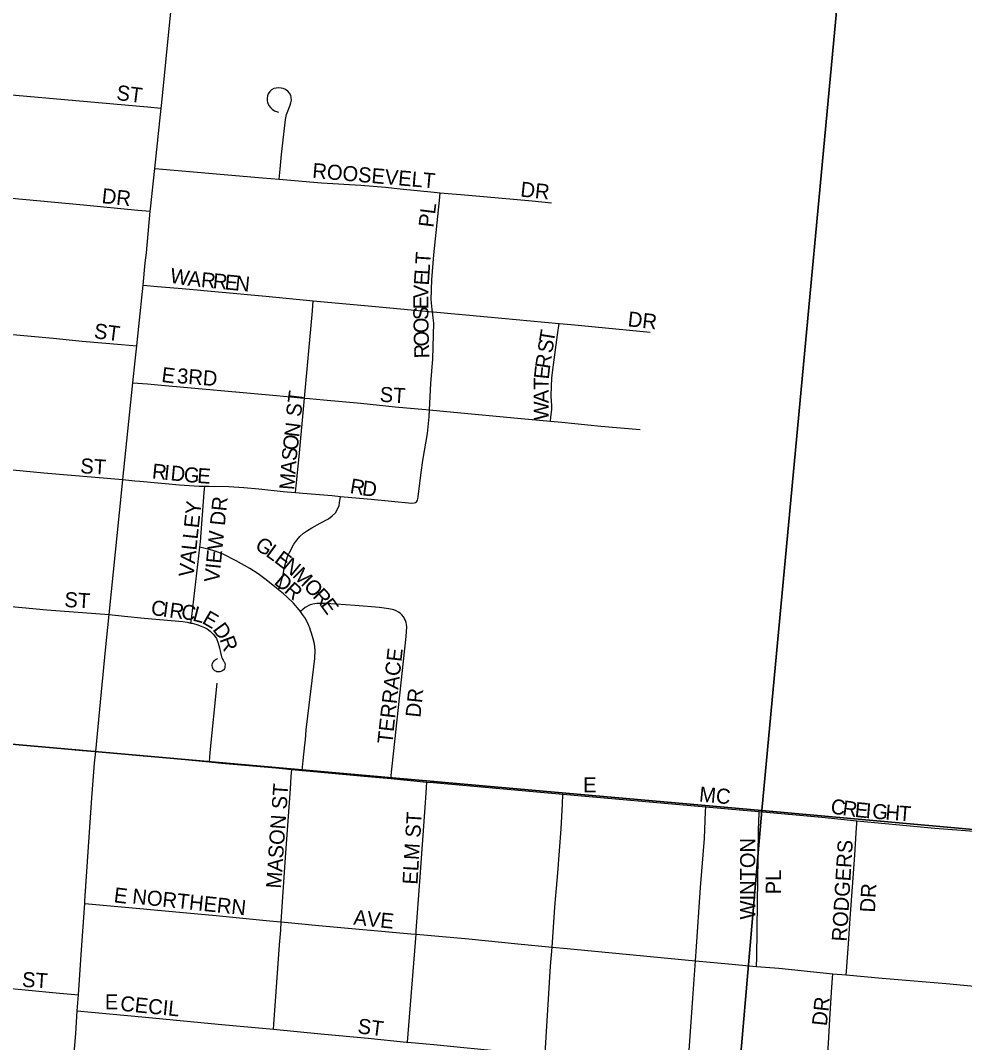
# Model space of a CAD drawing. Extents: x -209 to 4852, y 0 to 905.
# Drawn here: x 121.51 to 133.38, y 290.63 to 303.5 of the extents above; entities that cross this region are included whole.
import ezdxf

# ---------------------------------------------------------------- set-up
doc = ezdxf.new("R2010")
doc.units = 0
for name, color, linetype in [('GM_X_Airport_Location_Class_2', 7, 'Continuous'), ('GM_X_Airport_Location_Class_3', 7, 'Continuous'), ('GM_X_County_Subdivision_Text', 7, 'Continuous'), ('GM_X_Minor_River', 7, 'Continuous')]:
    doc.layers.add(name, color=color, linetype=linetype)

msp = doc.modelspace()

# ---------------------------------------------------------------- linework, layer by layer
at = {"layer": 'GM_X_Airport_Location_Class_2'}
for points in [[(119.526, 302.737), (121.445, 302.558), (123.103, 302.408), (123.276, 302.392)], [(124.762, 301.497), (124.774, 301.623), (124.792, 301.811), (124.841, 302.251), (124.854, 302.313), (124.899, 302.431), (124.907, 302.458), (124.914, 302.492), (124.913, 302.527), (124.907, 302.554), (124.891, 302.582), (124.869, 302.606), (124.842, 302.628), (124.812, 302.641), (124.784, 302.646), (124.754, 302.649), (124.723, 302.646), (124.693, 302.639), (124.663, 302.622), (124.642, 302.603), (124.621, 302.573), (124.613, 302.548), (124.608, 302.516), (124.609, 302.485), (124.613, 302.469), (124.617, 302.456), (124.63, 302.427), (124.65, 302.4), (124.673, 302.381), (124.7, 302.36), (124.725, 302.35), (124.753, 302.344)], [(123.196, 301.635), (123.439, 301.614), (124.552, 301.514), (124.762, 301.497)], [(124.762, 301.497), (125.295, 301.455), (125.79, 301.424), (126.099, 301.397), (126.282, 301.377), (126.712, 301.335), (126.786, 301.328)], [(120.805, 301.313), (122.3, 301.176), (122.981, 301.11), (123.139, 301.095)], [(126.688, 299.831), (126.684, 299.858), (126.674, 299.983), (126.682, 300.233), (126.706, 300.546), (126.777, 301.23), (126.786, 301.328)], [(126.786, 301.328), (127.142, 301.298), (127.942, 301.227), (128.188, 301.201)], [(123.048, 300.164), (123.229, 300.149), (123.539, 300.122), (124.593, 300.026), (125.19, 299.969)], [(125.079, 298.742), (125.179, 299.843), (125.19, 299.969)], [(125.19, 299.969), (126.018, 299.891), (126.688, 299.831)], [(126.653, 298.595), (126.668, 298.927), (126.693, 299.236), (126.705, 299.688), (126.7, 299.752), (126.688, 299.831)], [(126.688, 299.831), (126.7, 299.83), (127.381, 299.767), (128.283, 299.682)], [(128.176, 298.453), (128.18, 298.501), (128.19, 298.599), (128.189, 298.647), (128.183, 298.766), (128.186, 298.894), (128.191, 298.996), (128.204, 299.099), (128.23, 299.287), (128.264, 299.538), (128.283, 299.682)], [(128.283, 299.682), (128.435, 299.668), (129.427, 299.574)], [(120.631, 299.614), (120.803, 299.599), (121.919, 299.498), (122.284, 299.46), (122.776, 299.416), (122.969, 299.399)], [(122.921, 298.937), (123.103, 298.921), (123.282, 298.906), (124.725, 298.776), (125.079, 298.742)], [(124.968, 297.555), (124.976, 297.64), (125.012, 298.008), (125.079, 298.742)], [(125.079, 298.742), (125.143, 298.736), (125.318, 298.72), (125.789, 298.679), (126.218, 298.635), (126.653, 298.595)], [(126.489, 297.438), (126.497, 297.449), (126.501, 297.458), (126.506, 297.474), (126.511, 297.5), (126.546, 297.807), (126.568, 297.957), (126.627, 298.296), (126.649, 298.507), (126.653, 298.595)], [(126.653, 298.595), (126.958, 298.567), (127.76, 298.492), (128.176, 298.453)], [(128.176, 298.453), (128.316, 298.44), (128.809, 298.39), (129.303, 298.346)], [(120.473, 297.922), (121.057, 297.873), (121.801, 297.804), (122.795, 297.717)], [(122.795, 297.717), (122.946, 297.702), (123.008, 297.697), (123.506, 297.65), (123.754, 297.635), (123.825, 297.636)], [(123.763, 296.867), (123.771, 296.935), (123.819, 297.553), (123.825, 297.636)], [(123.825, 297.636), (123.88, 297.636), (124.129, 297.63), (124.316, 297.619), (124.503, 297.6), (124.812, 297.567), (124.968, 297.555)], [(124.752, 296.331), (124.773, 296.383), (124.792, 296.447), (124.81, 296.518), (124.821, 296.574), (124.833, 296.632), (124.866, 296.747), (124.89, 296.801), (124.946, 296.903), (124.981, 296.954), (125.022, 297), (125.068, 297.041), (125.118, 297.078), (125.171, 297.11), (125.276, 297.169), (125.381, 297.225), (125.427, 297.259), (125.468, 297.3), (125.503, 297.36), (125.515, 297.391), (125.521, 297.424), (125.531, 297.506)], [(124.968, 297.555), (125.059, 297.548), (125.429, 297.516), (125.531, 297.506)], [(125.531, 297.506), (125.675, 297.493), (125.918, 297.469), (126.431, 297.421), (126.458, 297.423), (126.474, 297.428), (126.489, 297.438)], [(123.65, 295.911), (123.662, 295.993), (123.763, 296.867)], [(124.752, 296.331), (124.723, 296.354), (124.582, 296.468), (124.496, 296.529), (124.39, 296.599), (124.221, 296.693), (124.056, 296.78), (123.957, 296.817), (123.88, 296.838), (123.763, 296.867)], [(125.027, 296.057), (125.013, 296.076), (124.939, 296.162), (124.857, 296.243), (124.814, 296.28), (124.752, 296.331)], [(120.318, 296.219), (120.967, 296.157), (121.526, 296.106), (121.837, 296.078), (122.621, 296.021)], [(126.343, 295.956), (126.34, 295.962), (126.324, 295.989), (126.303, 296.014), (126.283, 296.034), (126.26, 296.05), (126.233, 296.064), (126.201, 296.076), (126.142, 296.09), (126.021, 296.106), (125.717, 296.133), (125.351, 296.158), (125.234, 296.158), (125.185, 296.15), (125.152, 296.139), (125.089, 296.105), (125.027, 296.057)], [(122.621, 296.021), (122.815, 296), (123.061, 295.973), (123.549, 295.929), (123.602, 295.921), (123.65, 295.911)], [(125.151, 295.832), (125.149, 295.837), (125.128, 295.889), (125.091, 295.967), (125.054, 296.021), (125.027, 296.057)], [(126.166, 293.953), (126.183, 294.111), (126.36, 295.74), (126.365, 295.862), (126.363, 295.891), (126.357, 295.918), (126.348, 295.944), (126.343, 295.956)], [(123.65, 295.911), (123.664, 295.908), (123.723, 295.892), (123.78, 295.872), (123.823, 295.857), (123.856, 295.837), (123.892, 295.809), (123.931, 295.77), (123.952, 295.747), (123.972, 295.717), (123.992, 295.659), (124.009, 295.6), (124.021, 295.542), (124.037, 295.484), (124.042, 295.471), (124.048, 295.456), (124.057, 295.444), (124.066, 295.429), (124.072, 295.418), (124.078, 295.403), (124.08, 295.385), (124.079, 295.369), (124.077, 295.353), (124.071, 295.336), (124.064, 295.324), (124.053, 295.314), (124.04, 295.305), (124.027, 295.3), (124.013, 295.297), (123.997, 295.296), (123.977, 295.299), (123.962, 295.304), (123.95, 295.31), (123.942, 295.318), (123.931, 295.331), (123.924, 295.344), (123.92, 295.357), (123.918, 295.372), (123.918, 295.386), (123.922, 295.402), (123.927, 295.414), (123.934, 295.424), (123.943, 295.437), (123.954, 295.448), (123.969, 295.458), (123.987, 295.465)], [(125.048, 294.057), (125.062, 294.179), (125.083, 294.377), (125.09, 294.442), (125.102, 294.567), (125.198, 295.361), (125.209, 295.465), (125.213, 295.572), (125.205, 295.65), (125.188, 295.712), (125.169, 295.785), (125.151, 295.832)], [(123.978, 295.155), (123.89, 294.281), (123.878, 294.163)], [(120.159, 294.509), (120.239, 294.504), (120.843, 294.443), (121.935, 294.339), (122.283, 294.308), (122.453, 294.293)], [(122.453, 294.293), (123.049, 294.241), (123.358, 294.213), (123.878, 294.163)], [(123.878, 294.163), (124.037, 294.148), (124.717, 294.087), (124.92, 294.068)], [(124.786, 292.149), (124.834, 292.902), (124.902, 293.824), (124.913, 293.978), (124.92, 294.068)], [(124.92, 294.068), (125.048, 294.057)], [(125.048, 294.057), (125.15, 294.047), (125.831, 293.985), (126.166, 293.953)], [(126.166, 293.953), (126.62, 293.91)], [(126.483, 291.993), (126.486, 292.036), (126.53, 292.656), (126.597, 293.588), (126.61, 293.773), (126.62, 293.91)], [(126.62, 293.91), (126.697, 293.902), (128.33, 293.757)], [(128.193, 291.833), (128.23, 292.334), (128.266, 292.765), (128.307, 293.321), (128.323, 293.63), (128.33, 293.757)], [(128.33, 293.757), (130.129, 293.596)], [(130, 291.66), (130.008, 291.775), (130.063, 292.583), (130.112, 293.2), (130.126, 293.54), (130.129, 293.596)], [(130.129, 293.596), (130.597, 293.555), (130.799, 293.537)], [(130.766, 291.589), (130.769, 291.703), (130.779, 292.392), (130.787, 292.955), (130.792, 293.331), (130.794, 293.394), (130.799, 293.537)], [(130.799, 293.537), (131.587, 293.466), (132.028, 293.423)], [(131.894, 291.481), (131.898, 291.53), (131.921, 291.872), (131.945, 292.19), (132.003, 292.989), (132.018, 293.271), (132.026, 293.392), (132.028, 293.423)], [(132.028, 293.423), (133.01, 293.329), (133.505, 293.293), (134.188, 293.255), (135.069, 293.184)], [(122.314, 292.379), (122.545, 292.359), (122.917, 292.327), (123.597, 292.264), (123.968, 292.228), (124.638, 292.163), (124.786, 292.149)], [(124.691, 290.797), (124.695, 290.858), (124.766, 291.86), (124.78, 292.044), (124.786, 292.149)], [(124.786, 292.149), (125.258, 292.106), (126.415, 291.999), (126.483, 291.993)], [(126.375, 290.634), (126.384, 290.739), (126.483, 291.993)], [(126.483, 291.993), (127.145, 291.934), (127.765, 291.875), (128.193, 291.833)], [(128.107, 290.471), (128.108, 290.494), (128.176, 291.592), (128.193, 291.833)], [(128.193, 291.833), (128.384, 291.814), (130, 291.66)], [(129.903, 290.302), (129.916, 290.472), (129.966, 291.189), (130, 291.66)], [(130, 291.66), (130.366, 291.624), (130.766, 291.589)], [(130.766, 291.589), (131.048, 291.565), (131.726, 291.496)], [(119.948, 291.449), (120.154, 291.43), (121.566, 291.294), (121.996, 291.253), (122.145, 291.24), (122.235, 291.231)], [(131.639, 290.142), (131.659, 290.419), (131.676, 290.695), (131.688, 290.926), (131.71, 291.266), (131.722, 291.447), (131.726, 291.496)], [(131.726, 291.496), (131.894, 291.481)], [(131.894, 291.481), (132.347, 291.439), (133.153, 291.375), (133.463, 291.344), (133.527, 291.341), (133.558, 291.343), (133.567, 291.347), (133.576, 291.352)], [(122.221, 291.029), (122.4, 291.013), (123.079, 290.95), (123.994, 290.862), (124.691, 290.797)], [(124.691, 290.797), (125.285, 290.741), (125.881, 290.686), (126.363, 290.635), (126.375, 290.634)], [(126.375, 290.634), (126.708, 290.604), (127.084, 290.569), (127.601, 290.518), (128.007, 290.481), (128.107, 290.471)]]:
    msp.add_lwpolyline(points, dxfattribs=at)
at = {"layer": 'GM_X_County_Subdivision_Text'}
for points in [[(122.453, 294.293), (122.505, 294.826), (122.574, 295.568), (122.621, 296.021), (122.702, 296.803), (122.777, 297.545), (122.795, 297.717), (122.921, 298.937), (122.95, 299.212), (122.969, 299.399), (122.996, 299.645), (123.048, 300.164), (123.076, 300.447), (123.091, 300.571), (123.139, 301.095), (123.142, 301.127), (123.196, 301.635), (123.276, 302.392), (123.279, 302.424), (123.397, 303.605)], [(121.532, 284.835), (121.537, 284.874), (121.553, 284.994), (121.615, 285.375), (121.715, 285.966), (121.739, 286.109), (121.765, 286.291), (121.8, 286.54), (121.876, 287.281), (121.921, 287.742), (122.096, 289.57), (122.107, 289.685), (122.161, 290.248), (122.201, 290.744), (122.221, 291.029), (122.235, 291.231), (122.273, 291.796), (122.314, 292.379), (122.317, 292.414), (122.405, 293.713), (122.438, 294.146), (122.453, 294.293)]]:
    msp.add_lwpolyline(points, dxfattribs=at)
at = {"layer": 'GM_X_Minor_River'}
for points in [[(112.672, 315.623), (132.725, 313.81), (130.833, 293.553), (110.863, 295.32)], [(132.725, 313.81), (152.852, 311.89), (153.275, 311.838), (151.499, 291.694), (130.833, 293.553)], [(110.863, 295.32), (130.833, 293.553), (129.104, 273.545), (108.909, 275.428)], [(130.833, 293.553), (151.499, 291.694), (149.411, 271.455), (129.104, 273.545)]]:
    msp.add_lwpolyline(points, close=True, dxfattribs=at)

# ---------------------------------------------------------------- texts
at = {"layer": 'GM_X_Airport_Location_Class_3'}
for s, height, rotation, p in [('ST', 0.1894, 352.8666, (122.706, 302.498)), ('ROOSEVELT', 0.1894, 355.1194, (125.172, 301.515)), ('DR', 0.1894, 353.9934, (122.522, 301.198)), ('DR', 0.1894, 353.9994, (127.789, 301.281)), ('PL', 0.1894, 82.8783, (126.7, 300.884)), ('T', 0.189, 86.1441, (126.66, 300.423)), ('W', 0.189, 350.3027, (123.377, 300.198)), ('A', 0.189, 354.2029, (123.604, 300.159)), ('R', 0.189, 354.3972, (123.771, 300.142)), ('R', 0.189, 354.4054, (123.92, 300.128)), ('E', 0.189, 86.3913, (126.643, 300.158)), ('L', 0.189, 86.418, (126.652, 300.291)), ('E', 0.189, 354.39, (124.069, 300.113)), ('N', 0.189, 354.3946, (124.202, 300.1)), ('V', 0.189, 87.3111, (126.635, 299.992)), ('E', 0.189, 90.1639, (126.636, 299.861)), ('S', 0.189, 91.2567, (126.639, 299.729)), ('DR', 0.1894, 353.6625, (129.139, 299.648)), ('ST', 0.1894, 352.8783, (122.423, 299.498)), ('O', 0.189, 91.2677, (126.642, 299.562)), ('O', 0.189, 91.2888, (126.646, 299.395)), ('T', 0.189, 80.8924, (128.216, 299.434)), ('R', 0.189, 91.2628, (126.65, 299.245)), ('S', 0.189, 81.3204, (128.196, 299.302)), ('R', 0.189, 81.492, (128.166, 299.105)), ('E', 0.189, 352.8783, (123.273, 298.948)), ('3RD', 0.1894, 355.6039, (123.471, 298.932)), ('E', 0.189, 84.0067, (128.152, 298.974)), ('T', 0.189, 88.9345, (128.15, 298.845)), ('ST', 0.1894, 82.88, (125.033, 298.501)), ('ST', 0.1894, 356.4254, (126.021, 298.698)), ('A', 0.189, 89.9126, (128.15, 298.679)), ('W', 0.189, 89.9159, (128.15, 298.463)), ('N', 0.189, 82.856, (125.011, 298.244)), ('O', 0.189, 82.9671, (124.991, 298.078)), ('S', 0.189, 84.2812, (124.978, 297.947)), ('ST', 0.1894, 356.4262, (122.254, 297.798)), ('R', 0.189, 354.3812, (123.155, 297.732)), ('I', 0.189, 354.3503, (123.305, 297.717)), ('D', 0.189, 354.3721, (123.388, 297.709)), ('G', 0.189, 354.3742, (123.554, 297.692)), ('A', 0.189, 85.5898, (124.965, 297.782)), ('E', 0.189, 355.9118, (123.725, 297.676)), ('M', 0.189, 85.5692, (124.95, 297.582)), ('R', 0.189, 350.2622, (125.642, 297.548)), ('D', 0.189, 352.2364, (125.796, 297.521)), ('VIEW DR', 0.1894, 84.1934, (124.004, 296.417)), ('VALLEY', 0.1894, 83.8837, (123.683, 296.484)), ('G', 0.189, 327.3344, (124.443, 296.851)), ('L', 0.189, 324.1956, (124.581, 296.763)), ('E', 0.189, 322.5563, (124.688, 296.686)), ('N', 0.189, 320.5107, (124.793, 296.606)), ('M', 0.189, 315.0773, (124.918, 296.503)), ('D', 0.189, 319.7187, (124.686, 296.412)), ('R', 0.189, 317.9207, (124.812, 296.306)), ('O', 0.189, 313.2531, (125.058, 296.363)), ('R', 0.189, 313.231, (125.172, 296.242)), ('ST', 0.1894, 356.4118, (122.054, 296.115)), ('C', 0.189, 352.4744, (123.14, 296.015)), ('E', 0.189, 305.9029, (125.271, 296.137)), ('I', 0.189, 352.4666, (123.288, 295.995)), ('R', 0.189, 352.4744, (123.371, 295.984)), ('C', 0.189, 351.7875, (123.519, 295.965)), ('L', 0.189, 345.4205, (123.662, 295.944)), ('E', 0.189, 329.8891, (123.779, 295.916)), ('D', 0.189, 306.1222, (123.916, 295.83)), ('R', 0.189, 290.4168, (124.008, 295.707)), ('TERRACE', 0.1894, 83.6598, (126.183, 294.383)), ('DR', 0.1894, 83.9946, (126.537, 294.716)), ('MASON ST', 0.1894, 85.9166, (124.783, 292.565)), ('E', 0.189, 0, (128.585, 293.782)), ('MC', 0.1894, 354.8083, (130.038, 293.665)), ('C', 0.189, 351.9352, (131.69, 293.515)), ('R', 0.189, 352.0832, (131.839, 293.494)), ('E', 0.189, 354.0846, (131.995, 293.472)), ('I', 0.189, 355.4774, (132.133, 293.458)), ('G', 0.189, 355.5898, (132.216, 293.451)), ('H', 0.189, 355.6123, (132.382, 293.438)), ('ELM ST', 0.1894, 86.4939, (126.5, 292.615)), ('T', 0.189, 355.5971, (132.549, 293.426)), ('WINTON', 0.1894, 90, (130.749, 292.179)), ('RODGERS', 0.1894, 86.4762, (131.9, 291.898)), ('PL', 0.1894, 90, (131.072, 292.496)), ('DR', 0.1894, 86.9884, (132.255, 292.264)), ('E', 0.189, 352.8783, (122.673, 292.398)), ('NORTHERN', 0.1894, 353.9895, (122.906, 292.382)), ('AVE', 0.1894, 354.0969, (125.689, 292.115)), ('ST', 0.1894, 356.4254, (121.521, 291.332)), ('E', 0.189, 0, (122.568, 291.048)), ('CECIL', 0.1894, 354.2867, (122.755, 291.032)), ('DR', 0.1894, 83.9946, (131.65, 290.833)), ('ST', 0.1894, 352.88, (125.74, 290.748))]:
    msp.add_text(s, height=height, rotation=rotation, dxfattribs=at).set_placement(p)

doc.saveas('drawing.dxf')
